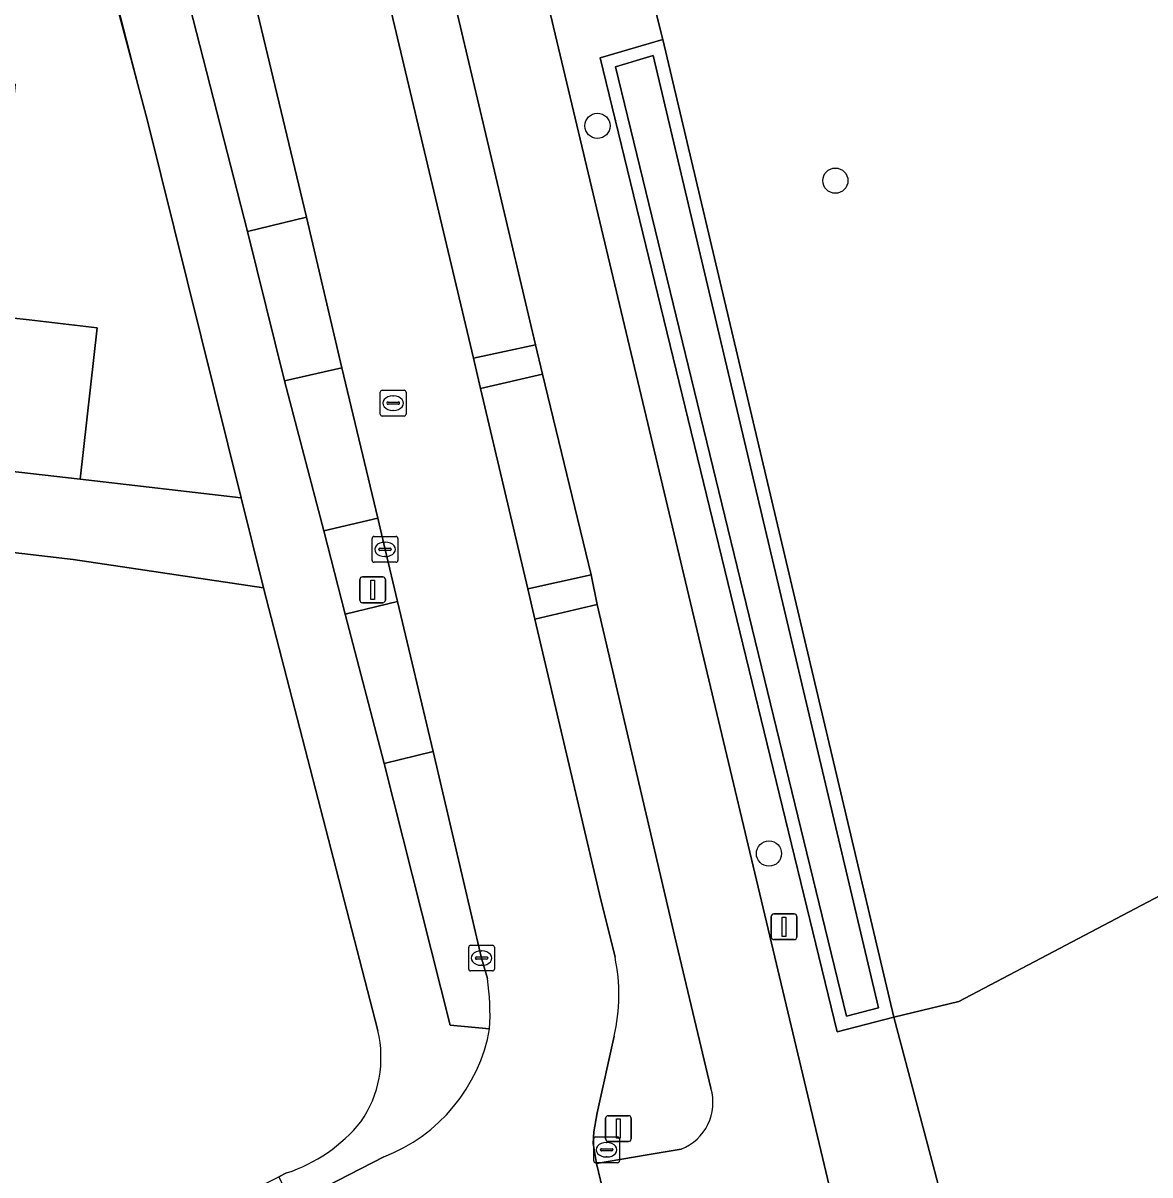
# Model space of a CAD drawing. Extents: x 162396 to 163643, y 386452 to 387406.
# Drawn here: x 162998.05 to 163041.79, y 387103.53 to 387148.22 of the extents above; entities that cross this region are included whole.
import ezdxf

# ---------------------------------------------------------------- set-up
doc = ezdxf.new("R2010")
doc.units = 0
for name, color, linetype in [('IMGEO_Afsluitpaal', 7, 'Continuous'), ('IMGEO_Berm_groen', 7, 'Continuous'), ('IMGEO_Boom', 7, 'Continuous'), ('IMGEO_Bouwland', 7, 'Continuous'), ('IMGEO_Erf', 7, 'Continuous'), ('IMGEO_Fietspad_gesloten', 7, 'Continuous'), ('IMGEO_Fietspad_halfverhard', 7, 'Continuous'), ('IMGEO_Kolk', 7, 'Continuous'), ('IMGEO_Lichtmast', 7, 'Continuous'), ('IMGEO_Loofbos', 7, 'Continuous'), ('IMGEO_Muur', 7, 'Continuous'), ('IMGEO_Oever', 7, 'Continuous'), ('IMGEO_Pand', 7, 'Continuous'), ('IMGEO_Rijbaan_lokaal_gesloten', 7, 'Continuous'), ('IMGEO_Rijbaan_lokaal_open', 7, 'Continuous'), ('IMGEO_Rioolput', 7, 'Continuous'), ('IMGEO_Voetpad_open', 7, 'Continuous'), ('IMGEO_Waterloop', 7, 'Continuous')]:
    doc.layers.add(name, color=color, linetype=linetype)

msp = doc.modelspace()

# ---------------------------------------------------------------- linework, layer by layer
at = {"layer": 'IMGEO_Afsluitpaal'}
for p, q in [((163020.664, 387104.927), (163020.664, 387105.727)), ((163020.664, 387105.727), (163020.664, 387104.927)), ((163020.764, 387105.827), (163021.554, 387105.827)), ((163021.554, 387105.827), (163020.764, 387105.827)), ((163021.654, 387105.727), (163021.654, 387104.927)), ((163021.654, 387104.927), (163021.654, 387105.727)), ((163021.554, 387104.827), (163020.764, 387104.827)), ((163020.764, 387104.827), (163021.554, 387104.827))]:
    msp.add_line(p, q, dxfattribs=at)
msp.add_lwpolyline([(163021.084, 387105.702), (163021.234, 387105.702), (163021.234, 387104.952), (163021.084, 387104.952), (163021.084, 387105.702)], dxfattribs=at)
for centre, start, end in [((163020.764, 387105.727), 90, 180), ((163020.764, 387105.727), 90, 180), ((163021.554, 387105.727), 0, 90), ((163021.554, 387105.727), 360, 90), ((163020.764, 387104.927), 180, 270), ((163020.764, 387104.927), 180, 270), ((163021.554, 387104.927), 270, 0), ((163021.554, 387104.927), 270, 0)]:
    msp.add_arc(centre, 0.1, start, end, dxfattribs=at)
at = {"layer": 'IMGEO_Berm_groen'}
for points in [[(163031.847, 387109.649), (163029.648, 387109.077), (163020.453, 387146.867), (163022.879, 387147.585), (163020.88, 387155.576), (163018.558, 387154.972), (163018.193, 387156.473), (163013.539, 387175.643), (163013.57, 387176.766), (163014.313, 387177.614), (163014.324, 387177.817), (163011.715, 387177.207), (163016.731, 387156.12), (163029.21, 387103.664), (163029.702, 387101.588), (163031.06, 387095.852), (163032.894, 387088.673), (163032.927, 387088.543), (163034.875, 387081.142)], [(163020.338, 387125.665), (163017.913, 387125.09), (163020.432, 387114.416), (163021.029, 387111.976)], [(163024.75, 387106.895), (163023.346, 387112.772), (163020.338, 387125.665)], [(163013.97, 387119.951), (163012.065, 387119.487), (163014.635, 387109.339), (163016.162, 387109.202)], [(163016.074, 387111.149), (163015.85, 387111.942), (163013.97, 387119.951)], [(163045.197, 387047.643), (163045.595, 387046.544), (163048.668, 387037.845), (163050.934, 387038.704), (163049.581, 387039.22), (163049.02, 387040.317), (163043.442, 387056.378), (163038.398, 387072.586), (163033.886, 387088.943), (163031.575, 387098.217), (163034.701, 387098.912), (163031.847, 387109.649)], [(163021, 387108.914), (163020.33, 387105.933), (163020.205, 387105.195), (163020.184, 387104.75), (163020.316, 387103.974), (163022.279, 387104.308), (163023.594, 387104.531)]]:
    msp.add_lwpolyline(points, dxfattribs=at)
for points in [[(163010.187, 387168.598), (163007.745, 387168.016), (163015.54, 387135.225), (163017.938, 387135.741), (163013.325, 387155.298)], [(163003.792, 387162.937), (163001.083, 387162.302), (163006.762, 387140.139), (163009.058, 387140.687), (163006.784, 387150.202)], [(163018.218, 387134.593), (163015.805, 387134.042), (163017.645, 387126.274), (163020.108, 387126.811)], [(163012.102, 387127.8), (163011.82, 387129.007), (163009.73, 387128.524), (163010.556, 387125.285), (163012.581, 387125.775)]]:
    msp.add_lwpolyline(points, close=True, dxfattribs=at)
for centre, radius, start, end in [((163013.902, 387110.512), 7.276, 347.3098, 11.6049), ((163006.499, 387109.741), 9.678, 356.8086, 8.3671), ((163022.884, 387106.343), 1.946, 291.396, 16.4866)]:
    msp.add_arc(centre, radius, start, end, dxfattribs=at)
at = {"layer": 'IMGEO_Boom'}
for centre in [(163020.347, 387144.234), (163029.58, 387142.106), (163027.004, 387115.997)]:
    msp.add_circle(centre, 0.489, dxfattribs=at)
at = {"layer": 'IMGEO_Bouwland'}
msp.add_lwpolyline([(163089.285, 387151.061), (163079.678, 387147.209), (163068.099, 387139.206), (163067.896, 387139.035), (163053.877, 387127.222), (163047.488, 387119.789), (163042.671, 387114.628), (163034.376, 387110.26), (163031.847, 387109.649), (163034.701, 387098.912), (163038.461, 387084.009), (163042.585, 387069.717), (163047.19, 387055.573), (163049.456, 387049.338), (163051.287, 387044.3)], dxfattribs=at)
at = {"layer": 'IMGEO_Erf'}
for points in [[(162983.108, 387152.47), (162997.052, 387150.951), (162996.513, 387145.994), (162997.744, 387145.854), (162996.852, 387136.865), (162998.293, 387136.701), (163000.935, 387136.401), (163000.267, 387130.528), (163006.513, 387129.798), (163002.885, 387144.421), (162997.907, 387163.149)], [(163011.824, 387109.13), (163007.387, 387126.313), (163000, 387127.409), (162984.703, 387129.19)], [(162990.531, 387094.665), (163000, 387099.433), (163007.98, 387103.45), (163008.285, 387103.604)]]:
    msp.add_lwpolyline(points, dxfattribs=at)
for centre, radius, start, end in [((163007.529, 387108.093), 4.418, 325.4465, 13.5741), ((163006.301, 387109.576), 6.293, 288.3781, 320.6642)]:
    msp.add_arc(centre, radius, start, end, dxfattribs=at)
at = {"layer": 'IMGEO_Fietspad_gesloten'}
for points in [[(163001.306, 387221.467), (162998.161, 387219.176), (163003.696, 387195.767), (163003.989, 387194.638), (163006.638, 387183.402), (163008.945, 387173.651), (163009.918, 387169.75), (163010.187, 387168.598), (163013.325, 387155.298), (163017.938, 387135.741), (163018.218, 387134.593), (163020.108, 387126.811), (163020.338, 387125.665), (163023.346, 387112.772), (163024.75, 387106.895)], [(163026.177, 387100.704), (163029.702, 387101.588), (163029.21, 387103.664), (163016.731, 387156.12), (163011.715, 387177.207), (163010.703, 387181.694), (163007.467, 387195.405), (163004.615, 387207.471), (163001.306, 387221.467)], [(163023.594, 387104.531), (163022.279, 387104.308), (163020.316, 387103.974), (163020.847, 387101.706), (163023.917, 387102.237)]]:
    msp.add_lwpolyline(points, dxfattribs=at)
msp.add_arc((163022.884, 387106.343), 1.946, 291.396, 16.4866, dxfattribs=at)
at = {"layer": 'IMGEO_Fietspad_halfverhard'}
for points in [[(163017.938, 387135.741), (163015.54, 387135.225), (163015.805, 387134.042), (163018.218, 387134.593)], [(163020.108, 387126.811), (163017.645, 387126.274), (163017.913, 387125.09), (163020.338, 387125.665)]]:
    msp.add_lwpolyline(points, close=True, dxfattribs=at)
at = {"layer": 'IMGEO_Kolk'}
for p, q in [((163011.601, 387127.374), (163011.601, 387128.226)), ((163011.676, 387128.3), (163012.528, 387128.3)), ((163012.089, 387128.08), (163012.114, 387128.08)), ((163012.602, 387128.226), (163012.602, 387127.374)), ((163011.86, 387127.794), (163011.86, 387127.806)), ((163012.298, 387127.757), (163011.9, 387127.757)), ((163011.903, 387127.843), (163012.301, 387127.843)), ((163012.344, 387127.806), (163012.344, 387127.794)), ((163012.528, 387127.3), (163011.676, 387127.3)), ((163012.112, 387127.52), (163012.087, 387127.52)), ((163015.349, 387111.516), (163015.349, 387112.368)), ((163015.424, 387112.442), (163016.276, 387112.442)), ((163016.35, 387112.368), (163016.35, 387111.516)), ((163015.608, 387111.936), (163015.608, 387111.948)), ((163015.651, 387111.985), (163016.049, 387111.985)), ((163015.837, 387112.222), (163015.862, 387112.222)), ((163016.092, 387111.948), (163016.092, 387111.936)), ((163016.046, 387111.899), (163015.648, 387111.899)), ((163015.86, 387111.662), (163015.835, 387111.662)), ((163016.276, 387111.442), (163015.424, 387111.442))]:
    msp.add_line(p, q, dxfattribs=at)
for points in [[(163011.601, 387127.374), (163011.601, 387128.226)], [(163011.676, 387128.3), (163012.528, 387128.3)], [(163012.602, 387128.226), (163012.602, 387127.374)], [(163012.528, 387127.3), (163011.676, 387127.3)], [(163015.349, 387111.516), (163015.349, 387112.368)], [(163015.424, 387112.442), (163016.276, 387112.442)], [(163016.35, 387112.368), (163016.35, 387111.516)], [(163016.276, 387111.442), (163015.424, 387111.442)]]:
    msp.add_lwpolyline(points, dxfattribs=at)
for centre, radius, start, end in [((163011.678, 387128.224), 0.0765, 91.552, 178.448), ((163011.678, 387128.224), 0.0765, 91.552, 178.448), ((163012.526, 387128.224), 0.0765, 1.552, 88.448), ((163012.526, 387128.224), 0.0765, 1.552, 88.448), ((163011.9, 387127.803), 0.0403, 85.8775, 175.7526), ((163011.897, 387127.793), 0.0366, 178.938, 274.7102), ((163012.301, 387127.8), 0.043, 264.8664, 352.4533), ((163012.305, 387127.805), 0.0386, 1.7309, 96.639), ((163011.678, 387127.376), 0.0765, 181.552, 268.448), ((163011.678, 387127.376), 0.0765, 181.552, 268.448), ((163012.526, 387127.376), 0.0765, 271.552, 358.448), ((163012.526, 387127.376), 0.0765, 271.552, 358.448), ((163015.426, 387112.366), 0.0765, 91.552, 178.448), ((163015.426, 387112.366), 0.0765, 91.552, 178.448), ((163016.274, 387112.366), 0.0765, 1.552, 88.448), ((163016.274, 387112.366), 0.0765, 1.552, 88.448), ((163015.648, 387111.945), 0.0403, 85.8775, 175.7526), ((163015.645, 387111.935), 0.0366, 178.938, 274.7102), ((163016.049, 387111.942), 0.043, 264.8664, 352.4533), ((163016.053, 387111.947), 0.0386, 1.7309, 96.639), ((163015.426, 387111.518), 0.0765, 181.552, 268.448), ((163015.426, 387111.518), 0.0765, 181.552, 268.448), ((163016.274, 387111.518), 0.0765, 271.552, 358.448), ((163016.274, 387111.518), 0.0765, 271.552, 358.448)]:
    msp.add_arc(centre, radius, start, end, dxfattribs=at)
for centre, major_axis, ratio, start_param, end_param in [((163012.088, 387127.8), (-0.387, 0.002), 0.722429, 4.712389, 7.853982), ((163012.113, 387127.8), (-0.39, 0.002), 0.717154, 1.570796, 4.712389), ((163015.836, 387111.942), (-0.387, 0.002), 0.722429, 4.712389, 7.853982), ((163015.861, 387111.942), (-0.39, 0.002), 0.717154, 1.570796, 4.712389)]:
    msp.add_ellipse(centre, major_axis=major_axis, ratio=ratio, start_param=start_param, end_param=end_param, dxfattribs=at)
at = {"layer": 'IMGEO_Lichtmast'}
for p, q in [((163011.227, 387126.732), (163012.017, 387126.732)), ((163012.017, 387126.732), (163011.227, 387126.732)), ((163011.127, 387125.832), (163011.127, 387126.632)), ((163011.127, 387126.632), (163011.127, 387125.832)), ((163012.117, 387126.632), (163012.117, 387125.832)), ((163012.117, 387125.832), (163012.117, 387126.632)), ((163012.017, 387125.732), (163011.227, 387125.732)), ((163011.227, 387125.732), (163012.017, 387125.732)), ((163027.093, 387112.759), (163027.093, 387113.559)), ((163027.093, 387113.559), (163027.093, 387112.759)), ((163027.193, 387113.659), (163027.983, 387113.659)), ((163027.983, 387113.659), (163027.193, 387113.659)), ((163028.083, 387113.559), (163028.083, 387112.759)), ((163028.083, 387112.759), (163028.083, 387113.559)), ((163027.983, 387112.659), (163027.193, 387112.659)), ((163027.193, 387112.659), (163027.983, 387112.659))]:
    msp.add_line(p, q, dxfattribs=at)
for points in [[(163011.547, 387126.607), (163011.697, 387126.607), (163011.697, 387125.857), (163011.547, 387125.857), (163011.547, 387126.607)], [(163027.513, 387113.534), (163027.663, 387113.534), (163027.663, 387112.784), (163027.513, 387112.784), (163027.513, 387113.534)]]:
    msp.add_lwpolyline(points, dxfattribs=at)
for centre, start, end in [((163011.227, 387126.632), 90, 180), ((163011.227, 387126.632), 90, 180), ((163012.017, 387126.632), 0, 90), ((163012.017, 387126.632), 360, 90), ((163011.227, 387125.832), 180, 270), ((163011.227, 387125.832), 180, 270), ((163012.017, 387125.832), 270, 0), ((163012.017, 387125.832), 270, 0), ((163027.193, 387113.559), 90, 180), ((163027.193, 387113.559), 90, 180), ((163027.983, 387113.559), 0, 90), ((163027.983, 387113.559), 360, 90), ((163027.193, 387112.759), 180, 270), ((163027.193, 387112.759), 180, 270), ((163027.983, 387112.759), 270, 0), ((163027.983, 387112.759), 270, 0)]:
    msp.add_arc(centre, 0.1, start, end, dxfattribs=at)
at = {"layer": 'IMGEO_Loofbos'}
msp.add_lwpolyline([(163024.596, 387193.906), (163022.745, 387191.083), (163022.943, 387190.953), (163014.324, 387177.817), (163014.313, 387177.614), (163015.298, 387177.447), (163015.754, 387176.631), (163020.88, 387155.576), (163022.879, 387147.585), (163031.847, 387109.649), (163034.376, 387110.26), (163042.671, 387114.628), (163044.839, 387122.561), (163044.094, 387124.879), (163044.2, 387128.392), (163059.34, 387140.165), (163069.198, 387148.925), (163083.073, 387158.284), (163098.144, 387171.093)], dxfattribs=at)
at = {"layer": 'IMGEO_Muur'}
msp.add_lwpolyline([(163002.885, 387144.421), (162998.057, 387163.19)], dxfattribs=at)
at = {"layer": 'IMGEO_Oever'}
for points in [[(163022.879, 387147.585), (163020.453, 387146.867), (163029.648, 387109.077), (163031.847, 387109.649)], [(163022.514, 387146.956), (163031.248, 387110.01), (163030.014, 387109.689), (163021.051, 387146.523)]]:
    msp.add_lwpolyline(points, close=True, dxfattribs=at)
at = {"layer": 'IMGEO_Pand'}
msp.add_lwpolyline([(163000.267, 387130.528), (163000.935, 387136.401), (162998.293, 387136.701), (162996.852, 387136.865), (162997.744, 387145.854), (162996.513, 387145.994), (162997.052, 387150.951), (162983.108, 387152.47), (162977.254, 387153.107), (162976.5, 387146.183), (162975.989, 387141.287), (162983.449, 387140.475), (162984.089, 387141.349), (162984.236, 387141.241), (162984.83, 387142.052), (162985.913, 387143.531), (162990.145, 387143.071), (162989.704, 387139.02), (162989.298, 387135.295), (162988.919, 387131.817)], close=True, dxfattribs=at)
at = {"layer": 'IMGEO_Rijbaan_lokaal_gesloten'}
for points in [[(162995.042, 387199.652), (162996.266, 387194.579), (162996.632, 387193.121), (162998.74, 387184.139), (163001.976, 387170.518), (163002.4, 387168.788), (163003.792, 387162.937), (163006.784, 387150.202), (163009.058, 387140.687), (163010.424, 387134.846), (163011.82, 387129.007), (163012.102, 387127.8), (163012.581, 387125.775), (163013.97, 387119.951), (163015.85, 387111.942), (163016.074, 387111.149)], [(163021.029, 387111.976), (163020.432, 387114.416), (163017.913, 387125.09), (163017.645, 387126.274), (163015.805, 387134.042), (163015.54, 387135.225), (163007.745, 387168.016), (163007.463, 387169.193), (163006.534, 387173.056), (163004.222, 387182.82), (163003.465, 387185.943), (163003.083, 387187.481)], [(163020.847, 387101.706), (163020.316, 387103.974), (163020.184, 387104.75), (163020.205, 387105.195), (163020.33, 387105.933), (163021, 387108.914)], [(163012.05, 387104.236), (163008.483, 387102.39), (163011.538, 387096.159), (163012.559, 387096.672)]]:
    msp.add_lwpolyline(points, dxfattribs=at)
for centre, radius, start, end in [((163013.902, 387110.512), 7.276, 347.3098, 11.6049), ((163006.499, 387109.741), 9.678, 356.8086, 8.3671), ((163009.726, 387110.346), 6.537, 290.8248, 349.9236)]:
    msp.add_arc(centre, radius, start, end, dxfattribs=at)
at = {"layer": 'IMGEO_Rijbaan_lokaal_open'}
for points in [[(163009.058, 387140.687), (163006.762, 387140.139), (163008.202, 387134.339), (163010.424, 387134.846)], [(163010.424, 387134.846), (163008.202, 387134.339), (163009.73, 387128.524), (163011.82, 387129.007)], [(163012.581, 387125.775), (163010.556, 387125.285), (163012.065, 387119.487), (163013.97, 387119.951)]]:
    msp.add_lwpolyline(points, close=True, dxfattribs=at)
at = {"layer": 'IMGEO_Rioolput'}
for p, q in [((163011.919, 387133.047), (163011.919, 387133.899)), ((163011.994, 387133.973), (163012.846, 387133.973)), ((163012.92, 387133.899), (163012.92, 387133.047)), ((163012.178, 387133.467), (163012.178, 387133.479)), ((163012.616, 387133.43), (163012.218, 387133.43)), ((163012.221, 387133.516), (163012.619, 387133.516)), ((163012.407, 387133.753), (163012.432, 387133.753)), ((163012.662, 387133.479), (163012.662, 387133.467)), ((163012.846, 387132.973), (163011.994, 387132.973)), ((163012.43, 387133.193), (163012.405, 387133.193)), ((163020.202, 387104.078), (163020.202, 387104.93)), ((163020.277, 387105.004), (163021.129, 387105.004)), ((163020.69, 387104.784), (163020.715, 387104.784)), ((163021.203, 387104.93), (163021.203, 387104.078)), ((163020.461, 387104.498), (163020.461, 387104.51)), ((163020.899, 387104.461), (163020.501, 387104.461)), ((163020.504, 387104.547), (163020.902, 387104.547)), ((163020.945, 387104.51), (163020.945, 387104.498)), ((163021.129, 387104.004), (163020.277, 387104.004)), ((163020.713, 387104.224), (163020.688, 387104.224))]:
    msp.add_line(p, q, dxfattribs=at)
for points in [[(163011.919, 387133.047), (163011.919, 387133.899)], [(163011.994, 387133.973), (163012.846, 387133.973)], [(163012.92, 387133.899), (163012.92, 387133.047)], [(163012.846, 387132.973), (163011.994, 387132.973)], [(163020.202, 387104.078), (163020.202, 387104.93)], [(163020.277, 387105.004), (163021.129, 387105.004)], [(163021.203, 387104.93), (163021.203, 387104.078)], [(163021.129, 387104.004), (163020.277, 387104.004)]]:
    msp.add_lwpolyline(points, dxfattribs=at)
for centre, radius, start, end in [((163011.996, 387133.897), 0.0765, 91.552, 178.448), ((163011.996, 387133.897), 0.0765, 91.552, 178.448), ((163012.844, 387133.897), 0.0765, 1.552, 88.448), ((163012.844, 387133.897), 0.0765, 1.552, 88.448), ((163012.218, 387133.476), 0.0403, 85.8775, 175.7526), ((163012.215, 387133.466), 0.0366, 178.938, 274.7102), ((163012.619, 387133.473), 0.043, 264.8664, 352.4533), ((163012.623, 387133.478), 0.0386, 1.7309, 96.639), ((163011.996, 387133.049), 0.0765, 181.552, 268.448), ((163011.996, 387133.049), 0.0765, 181.552, 268.448), ((163012.844, 387133.049), 0.0765, 271.552, 358.448), ((163012.844, 387133.049), 0.0765, 271.552, 358.448), ((163020.279, 387104.928), 0.0765, 91.552, 178.448), ((163020.279, 387104.928), 0.0765, 91.552, 178.448), ((163021.127, 387104.928), 0.0765, 1.552, 88.448), ((163021.127, 387104.928), 0.0765, 1.552, 88.448), ((163020.501, 387104.507), 0.0403, 85.8775, 175.7526), ((163020.498, 387104.497), 0.0366, 178.938, 274.7102), ((163020.902, 387104.504), 0.043, 264.8664, 352.4533), ((163020.906, 387104.509), 0.0386, 1.7309, 96.639), ((163020.279, 387104.08), 0.0765, 181.552, 268.448), ((163020.279, 387104.08), 0.0765, 181.552, 268.448), ((163021.127, 387104.08), 0.0765, 271.552, 358.448), ((163021.127, 387104.08), 0.0765, 271.552, 358.448)]:
    msp.add_arc(centre, radius, start, end, dxfattribs=at)
for centre, major_axis, ratio, start_param, end_param in [((163012.406, 387133.473), (-0.387, 0.002), 0.722429, 4.712389, 7.853982), ((163012.431, 387133.473), (-0.39, 0.002), 0.717154, 1.570796, 4.712389), ((163020.689, 387104.504), (-0.387, 0.002), 0.722429, 4.712389, 7.853982), ((163020.714, 387104.504), (-0.39, 0.002), 0.717154, 1.570796, 4.712389)]:
    msp.add_ellipse(centre, major_axis=major_axis, ratio=ratio, start_param=start_param, end_param=end_param, dxfattribs=at)
at = {"layer": 'IMGEO_Voetpad_open'}
for points in [[(163016.162, 387109.202), (163014.635, 387109.339), (163012.065, 387119.487), (163010.556, 387125.285), (163009.73, 387128.524), (163008.202, 387134.339), (163006.762, 387140.139), (163001.083, 387162.302), (162999.591, 387168.113), (162993.428, 387192.315), (162996.632, 387193.121), (162996.266, 387194.579), (162993.053, 387193.777), (162992.48, 387196.028), (162991.82, 387198.888), (162989.024, 387210.906), (162988.713, 387212.294), (162986.23, 387210.485)], [(162986.23, 387210.485), (162986.356, 387209.887), (162988.941, 387198.721), (162990.622, 387191.429), (162991.45, 387188.438), (162997.198, 387165.859), (162997.907, 387163.149), (163002.885, 387144.421), (163006.513, 387129.798), (163007.387, 387126.313), (163011.824, 387109.13)], [(162984.703, 387129.19), (163000, 387127.409), (163007.387, 387126.313), (163006.513, 387129.798), (163000.267, 387130.528), (162988.919, 387131.817)], [(163008.285, 387103.604), (163007.98, 387103.45), (163008.483, 387102.39), (163012.05, 387104.236)]]:
    msp.add_lwpolyline(points, dxfattribs=at)
for centre, radius, start, end in [((163007.529, 387108.093), 4.418, 325.4465, 13.5741), ((163009.726, 387110.346), 6.537, 290.8248, 349.9236), ((163006.301, 387109.576), 6.293, 288.3781, 320.6642)]:
    msp.add_arc(centre, radius, start, end, dxfattribs=at)
at = {"layer": 'IMGEO_Waterloop'}
msp.add_lwpolyline([(163022.514, 387146.956), (163021.051, 387146.523), (163030.014, 387109.689), (163031.248, 387110.01)], close=True, dxfattribs=at)

doc.saveas('drawing.dxf')
